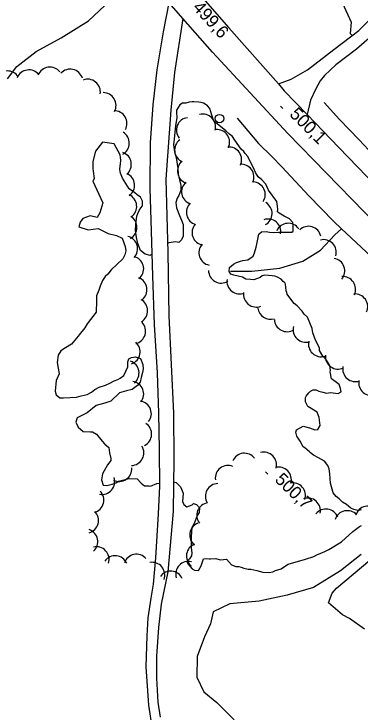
# Model space of a CAD drawing. Extents: x 642515 to 647219, y 6080136 to 6084356.
# Drawn here: x 643901.4 to 643983, y 6081021.4 to 6081186.1 of the extents above; entities that cross this region are included whole.
import ezdxf

# ---------------------------------------------------------------- set-up
doc = ezdxf.new("R2010")
doc.units = 0
for name, color, linetype in [('Level 1', 7, 'Continuous'), ('Level 19', 7, 'Continuous'), ('Level 2', 7, 'Continuous'), ('Level 21', 7, 'Continuous'), ('Level 3', 7, 'Continuous'), ('Level 36', 7, 'Continuous'), ('Level 4', 7, 'Continuous'), ('Level 44', 7, 'Continuous')]:
    doc.layers.add(name, color=color, linetype=linetype)

msp = doc.modelspace()

# ---------------------------------------------------------------- linework, layer by layer
at = {"layer": 'Level 1'}
for points in [[(643955.31, 6081123.99), (643953.24, 6081124.45), (643952.5, 6081124.72), (643952.18, 6081125.3), (643952.19, 6081126.26), (643953.14, 6081127.09), (643953.88, 6081127.42), (643954.78, 6081127.76), (643955.37, 6081127.92), (643956.56, 6081128.08), (643957.79, 6081128.96), (643958.14, 6081129.71), (643958.52, 6081131.1), (643958.73, 6081132.19), (643959.16, 6081134.14), (643959.81, 6081134.71), (643960.85, 6081134.78), (643961.62, 6081134.63), (643962.5, 6081134.53), (643963.86, 6081134.62), (643965.71, 6081134.58), (643966.91, 6081134.58), (643967.21, 6081134.84), (643967.23, 6081136.41), (643967.16, 6081136.92), (643966.34, 6081137.79), (643965.09, 6081138.43), (643963.96, 6081139.11), (643963.54, 6081139.41), (643963.63, 6081139.93), (643963.53, 6081140.77), (643963.38, 6081141.88), (643961.44, 6081144.56), (643960.78, 6081145.96), (643959.84, 6081146.94), (643958.99, 6081147.68), (643958.32, 6081148.72), (643957.98, 6081149.62), (643957.42, 6081150.7), (643956.58, 6081152.49), (643955.93, 6081153.21), (643955.62, 6081153.63), (643954.94, 6081154.22), (643953.52, 6081156.37), (643952.9, 6081157.21), (643952.26, 6081157.77), (643951.33, 6081158.51), (643948.53, 6081160.81), (643948.04, 6081162.22), (643947.62, 6081163.79), (643947.05, 6081164.44), (643946.75, 6081164.7), (643946.09, 6081165.06), (643945.56, 6081165.22), (643944.95, 6081165.3), (643943.82, 6081165.39), (643943.38, 6081165.4), (643942.67, 6081165.27), (643941.96, 6081165.06), (643941.12, 6081165.04), (643940.47, 6081164.64), (643939.75, 6081163.39), (643939.7, 6081162.83), (643939.78, 6081161.63), (643939.46, 6081159.8), (643939.2, 6081156.58), (643939.05, 6081155.21), (643939.28, 6081153.58), (643939.61, 6081152.24), (643940.02, 6081149.62), (643940.15, 6081148.31), (643940.73, 6081145.62), (643940.72, 6081144.5), (643940.28, 6081143.3), (643939.88, 6081142.68), (643939.59, 6081141.65), (643939.72, 6081140.34), (643940.43, 6081138.58), (643940.87, 6081137.45), (643941.26, 6081136.44), (643941.32, 6081133.67), (643940.9, 6081132.84), (643940.26, 6081132.2), (643939.45, 6081132.31), (643937.94, 6081132.13), (643937.62, 6081131.91)], [(643929.9, 6081143.89), (643929.31, 6081144.33), (643928.56, 6081144.85), (643927.02, 6081147.39), (643926.55, 6081148.56), (643926.37, 6081149.39), (643926.43, 6081150.24), (643926.52, 6081150.68), (643926.62, 6081151.65), (643926.42, 6081152.88), (643925.04, 6081155.43), (643922.29, 6081155.89), (643920.59, 6081153.77), (643919.96, 6081151.33), (643919.99, 6081149.65), (643920.04, 6081149.01), (643920.32, 6081147.26), (643920.03, 6081146.76), (643919.96, 6081146.68), (643922.38, 6081141.55), (643921.66, 6081139.18), (643921.01, 6081138.09), (643919.38, 6081138.46), (643917.66, 6081137.87), (643917, 6081136.94), (643916.67, 6081135.88), (643918.88, 6081135.14), (643921.26, 6081135.46), (643923.58, 6081134.34), (643925.54, 6081133.83), (643926.94, 6081133.2), (643927.64, 6081131.24), (643927.78, 6081130.21), (643927.53, 6081129.23), (643927.03, 6081128.31), (643924.32, 6081125.73), (643923.5, 6081124.71), (643922.89, 6081124.19), (643922.24, 6081123.18), (643921.72, 6081121.91), (643921.43, 6081120.96), (643920.83, 6081119.6), (643920.89, 6081117.6), (643920.76, 6081116.51), (643920.77, 6081115.75), (643918.67, 6081113.01), (643918.13, 6081112.05), (643916.76, 6081110.39), (643916.54, 6081110.06), (643914.94, 6081108.15)], [(643933.98, 6081129.44), (643933.49, 6081129.1), (643932.3, 6081129.46), (643931.21, 6081130.27), (643930.57, 6081131.95), (643930.32, 6081133.38), (643930.05, 6081135.05), (643930.12, 6081136.41), (643930.38, 6081138.43), (643930.59, 6081139.01), (643930.9, 6081139.71), (643931.34, 6081140.38), (643931.71, 6081140.81), (643931.67, 6081141.97), (643931.25, 6081142.86), (643930.45, 6081143.41), (643929.9, 6081143.89)], [(643970.17, 6081094.6), (643970.14, 6081095.6), (643970.28, 6081095.93), (643970.95, 6081096.7), (643971.29, 6081097.08), (643971.95, 6081097.4), (643972.63, 6081097.41), (643973.29, 6081097.05), (643974.23, 6081096.83), (643975.12, 6081096.65), (643976.04, 6081096.75), (643977.89, 6081096.56), (643978.55, 6081096.96), (643978.41, 6081097.75), (643978.07, 6081098.65), (643977.14, 6081099.39), (643976.26, 6081100.02), (643975.99, 6081101.68), (643976.01, 6081101.96), (643975.89, 6081103.12), (643975.13, 6081104.39), (643974.22, 6081105.33), (643973.49, 6081106.72), (643973.42, 6081107.24), (643973.27, 6081107.67), (643972.49, 6081109.1), (643971.85, 6081110.86), (643971.75, 6081111.86), (643970.6, 6081114.59), (643969.84, 6081115.26), (643969.39, 6081115.95), (643968.18, 6081117.23), (643967.51, 6081117.75), (643966.45, 6081119.12), (643965.84, 6081119.96), (643965.73, 6081120.35), (643965.58, 6081120.79), (643965.44, 6081122.34), (643965.26, 6081122.65), (643964.92, 6081122.95), (643964.44, 6081123.51), (643963.52, 6081124.01), (643962.95, 6081124.22), (643962.26, 6081124.29), (643961.45, 6081124.4), (643960.53, 6081124.46), (643959.94, 6081124.3), (643959.48, 6081123.94), (643958, 6081123.36), (643957.15, 6081123.43), (643956.06, 6081123.56), (643955.31, 6081123.99)], [(643914.94, 6081108.15), (643913.52, 6081107.29), (643912.44, 6081106.58), (643911.79, 6081105.57), (643911.58, 6081103.87), (643912.08, 6081101.18), (643911.35, 6081099.57), (643911.11, 6081097.07), (643911.33, 6081096.2), (643912.22, 6081095.5), (643913.06, 6081095.52), (643916.1, 6081095.64), (643917.2, 6081095.95), (643918.62, 6081096.29), (643919.66, 6081096.88), (643920.46, 6081097.45), (643921.47, 6081098), (643922.96, 6081098.5), (643923.97, 6081098.97), (643924.98, 6081099.52), (643925.87, 6081099.86), (643926.45, 6081100.18), (643927.26, 6081100.75), (643928.24, 6081102.82), (643928.28, 6081103.99), (643928.48, 6081104.72), (643929.1, 6081105), (643930.05, 6081105.23), (643931.24, 6081104.79), (643931.81, 6081103.38), (643931.88, 6081102.34), (643931.74, 6081101.49), (643931.38, 6081100.31), (643931.12, 6081099.25), (643930.5, 6081098.44), (643929.28, 6081097.48), (643927.9, 6081097.19), (643926.25, 6081096.68), (643924.21, 6081094.7), (643922.8, 6081094.28), (643920.76, 6081093.67), (643918.66, 6081091.96), (643916.3, 6081090.8), (643916, 6081089.78), (643916.53, 6081088.57), (643917.72, 6081087.53), (643919.4, 6081087.48), (643919.88, 6081087.52), (643920.88, 6081086.94), (643922.2, 6081085.27), (643922.72, 6081084.66), (643922.8, 6081084.58)], [(643983.29, 6081069.06), (643982.7, 6081068.9), (643982.17, 6081068.99), (643981.56, 6081069.15), (643980.81, 6081069.5), (643979.83, 6081070.36), (643978.84, 6081070.85), (643978.4, 6081071.38), (643978.06, 6081071.68), (643977.42, 6081072.24), (643976.65, 6081073.07), (643976.02, 6081075.35), (643975.87, 6081077.59), (643975.71, 6081078.78), (643975.42, 6081079.56), (643974.63, 6081080.55), (643973.21, 6081081.34), (643972.05, 6081081.98), (643971.33, 6081082.53), (643971.07, 6081082.76), (643970.01, 6081083.69), (643969.63, 6081083.94), (643968.86, 6081085.29), (643968.1, 6081086.49), (643967.88, 6081087.43), (643968.04, 6081087.96), (643969.59, 6081088.79), (643971.1, 6081088.45), (643972.37, 6081087.93), (643973.09, 6081088.06), (643973.59, 6081088.98), (643973.34, 6081090.84), (643972.9, 6081092.14), (643970.68, 6081093.47), (643970.17, 6081094.6)], [(643922.8, 6081084.58), (643923.74, 6081083.77), (643923.9, 6081082.57), (643924.23, 6081081.23), (643924.22, 6081080.71), (643923.74, 6081080.08), (643923.44, 6081079.74), (643922.27, 6081077.54), (643922.04, 6081076.16), (643922.4, 6081074.94), (643923.25, 6081074.8), (643924.55, 6081075.16), (643925.41, 6081075.46), (643926.03, 6081075.82), (643928.24, 6081076.37), (643928.71, 6081076.48), (643930.44, 6081076.4), (643931.39, 6081075.34), (643932.15, 6081074.75), (643933.27, 6081074.74), (643933.6, 6081074.69), (643935.12, 6081075.31), (643935.77, 6081075.35)], [(643939.03, 6081075.66), (643939.63, 6081075.57), (643940.63, 6081074.47), (643941.29, 6081072.99), (643941.14, 6081071.02), (643941.42, 6081070.32), (643942.18, 6081069.81), (643942.81, 6081070.01), (643943.39, 6081070.25), (643943.73, 6081070.55), (643944.47, 6081070.36), (643945.16, 6081069.53), (643945.04, 6081068.44), (643944.6, 6081067.76), (643943.89, 6081065.83), (643943.31, 6081064.91), (643943.2, 6081062.82), (643943.17, 6081061.58), (643943.18, 6081061.34), (643943.22, 6081060.1), (643943.34, 6081058.94), (643943.27, 6081058.26), (643942.79, 6081057.54), (643942.27, 6081056.95), (643942.25, 6081056.67), (643942.48, 6081056.24), (643943.39, 6081055.14), (643943.94, 6081054.82), (643944.94, 6081054.76), (643945.51, 6081055.84), (643946.08, 6081057.52), (643946.72, 6081057.57), (643947.41, 6081057.49), (643947.72, 6081057.51), (643948.96, 6081057.56), (643950.02, 6081057.31), (643950.82, 6081057.36), (643951.5, 6081057.44), (643952.71, 6081056.08), (643953.7, 6081055.67), (643954.46, 6081055.68), (643954.95, 6081055.55), (643955.57, 6081055.31), (643956.66, 6081055.1), (643957.26, 6081055.1), (643958.69, 6081054.76), (643960.08, 6081054.37), (643961.57, 6081054.27), (643962.48, 6081054.45), (643963.1, 6081054.73), (643964.43, 6081055.14), (643965.16, 6081055.71), (643966.04, 6081056.29), (643970.13, 6081057.45), (643972.13, 6081058.1), (643972.83, 6081058.47), (643973.8, 6081058.89), (643974.74, 6081059.28), (643975.63, 6081059.7), (643978.64, 6081061.5), (643981.34, 6081064)], [(643981.34, 6081064), (643982.91, 6081065.11), (643983.37, 6081065.38)]]:
    msp.add_lwpolyline(points, dxfattribs=at)
at = {"layer": 'Level 19'}
for points in [[(643963.75, 6081169.6), (643966.75, 6081170.73), (643970.61, 6081172.92), (643976.82, 6081177.71), (643982.74, 6081182.25), (643986.16, 6081185.65), (643987.86, 6081187.85), (643990.09, 6081192.31), (643991.79, 6081197.61), (643993.27, 6081201.97), (643994.28, 6081208.56), (643996.16, 6081217.09), (643998.59, 6081223.58), (643999.26, 6081226.84), (643999.42, 6081228.16)], [(644002.81, 6081223.82), (644000.82, 6081215.51), (643998.03, 6081203.09), (643995.63, 6081195.6), (643993.42, 6081190.74), (643990.69, 6081186.5), (643986.98, 6081181.99), (643982.16, 6081177.84), (643977.31, 6081174.1), (643974.63, 6081171.63), (643973.64, 6081170.32), (643972.53, 6081168.28), (643971.33, 6081165.8), (643970.57, 6081162.36)], [(643934.09, 6081017.32), (643933.16, 6081022.95), (643932.55, 6081032.05), (643932.83, 6081039.33), (643933.03, 6081043.59), (643933.76, 6081048.22), (643934.31, 6081051.5), (643934.81, 6081057.75), (643935.48, 6081068.14), (643935.77, 6081074.65), (643935.71, 6081083.33), (643935.58, 6081091.93), (643935.27, 6081101.44), (643934.51, 6081112.84), (643934.11, 6081124.31), (643933.85, 6081134.82), (643933.53, 6081145.01), (643933.58, 6081155.71), (643934.19, 6081164.64), (643935.16, 6081172.97), (643936.66, 6081181.89), (643937.99, 6081188.72)], [(643941.23, 6081185.04), (643939.26, 6081172.32), (643938.4, 6081163.45), (643937.17, 6081147.1), (643937.68, 6081129.83), (643937.95, 6081114.87), (643939, 6081091.88), (643939.09, 6081081), (643938.95, 6081068.65), (643937.65, 6081054.46), (643936.07, 6081046.82), (643935.44, 6081041.28), (643934.97, 6081034.55), (643934.99, 6081029.34), (643935.29, 6081023.66), (643935.88, 6081020.13)]]:
    msp.add_lwpolyline(points, dxfattribs=at)
at = {"layer": 'Level 2'}
for points in [[(643921.92, 6081218.18), (643922.24, 6081218.39), (643927.79, 6081213.38), (643934.5, 6081207.81), (643942.76, 6081199.53), (643947.45, 6081195.43), (643951.11, 6081194.63), (643956.53, 6081196.2), (643961.51, 6081196.05), (643966.9, 6081194.64), (643972.13, 6081194.26), (643975.16, 6081192.22), (643978.84, 6081188.69), (643980.92, 6081184.18), (643980.7, 6081181.51), (643981.15, 6081181.03)], [(643899.85, 6081170.84), (643902.06, 6081173.71), (643906.62, 6081177.23), (643912.49, 6081180.51), (643918.95, 6081184.47), (643924.14, 6081189.39)], [(643983.26, 6081058.55), (643978.38, 6081054.69), (643972.06, 6081050.74), (643965.84, 6081048.96), (643959.19, 6081047.55), (643952.32, 6081046.93), (643948.36, 6081044.98), (643947.74, 6081042.21), (643946.34, 6081039.07), (643944.56, 6081034.45), (643944.49, 6081029.55), (643946.16, 6081026.13), (643949.22, 6081023.6), (643953.34, 6081019.54)], [(643984.06, 6081040.92), (643980.52, 6081043.42), (643978.85, 6081044.27), (643975.61, 6081047.11), (643976.42, 6081049.42), (643977.46, 6081050.61), (643985.31, 6081057.17)]]:
    msp.add_lwpolyline(points, dxfattribs=at)
at = {"layer": 'Level 21'}
for points in [[(643940.43, 6081196.24), (643952.1, 6081182.86), (643963.75, 6081169.6), (643965.14, 6081168.01), (643970.57, 6081162.36), (643978.01, 6081154.59), (643991.25, 6081140.92), (644007.45, 6081125.12), (644020.93, 6081112.14), (644039.13, 6081095.27), (644048.72, 6081085.98), (644054.7, 6081079.93), (644059.4, 6081074.39), (644062.97, 6081069.1), (644073.62, 6081051.89), (644082.7, 6081035.6), (644091.36, 6081016.58)], [(644107.81, 6080892.05), (644105.06, 6080914.56), (644102.46, 6080933.11), (644099.42, 6080951.07), (644095.94, 6080970.61), (644095.57, 6080972.14), (644094.31, 6080977.31), (644091.19, 6080990.07), (644088.11, 6081000.67), (644082.11, 6081017.23), (644076.22, 6081030.21), (644067.81, 6081046.59), (644057, 6081062.97), (644047.97, 6081075.08), (644035.17, 6081088.96), (644020.49, 6081103.6), (644003.55, 6081120.27), (643984.06, 6081139.33), (643965.96, 6081157.92), (643948.19, 6081177.12), (643941.23, 6081185.04), (643937.99, 6081188.72)]]:
    msp.add_lwpolyline(points, dxfattribs=at)
at = {"layer": 'Level 3'}
for p, q in [((643964.22, 6081164.34), (643964.78, 6081163.77)), ((643960.7, 6081078.04), (643961.27, 6081077.48))]:
    msp.add_line(p, q, dxfattribs=at)
at = {"layer": 'Level 36'}
msp.add_circle((643949.87, 6081161.42), 1, dxfattribs=at)
at = {"layer": 'Level 4'}
for points in [[(643974.56, 6081165.25), (643978.15, 6081161.19), (643982.77, 6081156.41), (643986.17, 6081152.82), (643992.59, 6081146.31), (643999.04, 6081139.83), (644005.41, 6081133.87), (644014.06, 6081125.7), (644020.29, 6081120.18), (644025.8, 6081114.6), (644033.86, 6081107.47), (644039.8, 6081102.65), (644045.01, 6081098.02), (644049.89, 6081095.25), (644053.95, 6081094.11)], [(643954.01, 6081161.54), (643959.06, 6081155.55), (643962.31, 6081152.39), (643964.6, 6081150.02), (643970.99, 6081143.14), (643976.72, 6081137.23), (643978.67, 6081135.39), (643984.43, 6081129.96), (643991.03, 6081122.97), (643995.54, 6081117.98), (644000.22, 6081114.48), (644004.21, 6081111.21), (644010.73, 6081105.51), (644020.11, 6081096.62), (644025.15, 6081091.46), (644028.16, 6081085.51)], [(643952.43, 6081125.43), (643957.48, 6081125.44), (643964.13, 6081126.09), (643969.51, 6081127.77), (643973.67, 6081130.37), (643977.04, 6081133.97), (643978.67, 6081135.39)]]:
    msp.add_lwpolyline(points, dxfattribs=at)
at = {"layer": 'Level 44'}
for centre, start, end in [((643909.85, 6081170.59), 37.6912, 157.6692), ((643899.88, 6081169.67), 32.4396, 152.4176), ((643904.9, 6081169.92), 37.6912, 157.6692), ((643914.65, 6081170.1), 17.4069, 137.3849), ((643918.76, 6081167.73), 350.9346, 110.9126), ((643922.46, 6081164.55), 331.1755, 91.1535), ((643925.04, 6081160.27), 331.1755, 91.1535), ((643945.94, 6081159.49), 344.9382, 104.9161), ((643942.69, 6081158.67), 97.821, 217.7989), ((643949.25, 6081155.84), 334.4793, 94.4572), ((643925.59, 6081155.61), 299.2379, 59.2158), ((643942.27, 6081154), 126.8242, 246.8021), ((643952.08, 6081151.72), 334.4793, 94.4572), ((643926.07, 6081150.6), 310.0194, 69.9973), ((643942.95, 6081149.07), 131.3755, 251.3535), ((643955, 6081147.65), 335.7369, 95.7148), ((643926.84, 6081145.69), 305.5864, 65.5644), ((643943.93, 6081144.17), 131.3755, 251.3535), ((643957.66, 6081143.49), 326.3039, 86.2819), ((643927.33, 6081140.71), 305.5864, 65.5644), ((643945.06, 6081139.31), 133.9353, 253.9133), ((643959.27, 6081139.02), 298.7518, 58.7298), ((643927.4, 6081135.76), 298.7366, 58.7145), ((643961.33, 6081134.72), 350.1347, 110.1126), ((643946.39, 6081134.52), 138.8151, 258.7931), ((643966.1, 6081133.71), 35.2685, 155.2464), ((643970.85, 6081133), 13.6478, 133.6257), ((643927.56, 6081130.7), 316.8563, 76.8342), ((643974.41, 6081129.85), 343.8328, 103.8107), ((643948, 6081129.79), 138.8151, 258.7931), ((643928.98, 6081125.95), 309.0676, 69.0456), ((643976.41, 6081125.48), 320.0948, 80.0727), ((643950.27, 6081125.59), 181.0579, 301.0358), ((643978.97, 6081121.14), 334.7554, 94.7333), ((643929.76, 6081121.01), 309.0676, 69.0456), ((643954.61, 6081123.04), 171.5565, 291.5344), ((643958.53, 6081119.93), 171.5565, 291.5344), ((643981.83, 6081117.03), 335.473, 95.451), ((643929.92, 6081116.06), 301.095, 61.073), ((643961.9, 6081117.05), 187.2409, 286.8308), ((643965.8, 6081114.13), 182.3939, 302.3719), ((643929.42, 6081111.23), 283.4944, 43.4724), ((643970.21, 6081111.64), 166.712, 286.6899), ((643928.14, 6081106.37), 289.1404, 49.1183), ((643973.85, 6081108.21), 166.712, 286.6899), ((643927.88, 6081101.35), 310.0409, 70.0188), ((643977.85, 6081105.29), 174.5721, 294.5501), ((643981.92, 6081102.34), 169.1299, 289.1078), ((643928.98, 6081096.43), 321.2216, 81.1995), ((643985.7, 6081099.06), 169.1299, 289.1078), ((643930.79, 6081091.77), 321.2216, 81.1995), ((643930.86, 6081086.97), 296.4314, 56.4094), ((643929.02, 6081082.54), 271.7315, 31.7094), ((643960.3, 6081079.71), 344.6991, 104.677), ((643955.73, 6081079.44), 36.8304, 156.8083), ((643951.87, 6081076.56), 67.5471, 187.525), ((643926.16, 6081078.77), 244.4627, 4.4406), ((643963.82, 6081076.16), 344.6991, 104.677), ((643922.14, 6081075.71), 258.863, 18.841), ((643949.53, 6081072.29), 91.5343, 211.5123), ((643967.16, 6081072.46), 341.7398, 101.7177), ((643919.6, 6081071.39), 285.0861, 45.064), ((643970.68, 6081068.87), 348.8354, 108.8134), ((643947.49, 6081067.77), 98.0288, 218.0067), ((643984.87, 6081066.97), 42.9733, 162.9513), ((643918.32, 6081066.56), 285.0861, 45.064), ((643974.95, 6081066.26), 20.9771, 140.955), ((643979.99, 6081065.88), 42.5288, 162.5067), ((643945.85, 6081063.13), 111.1249, 231.1028), ((643918.16, 6081061.56), 311.8891, 71.867), ((643920.83, 6081057.35), 343.6659, 103.6438), ((643945.08, 6081058.2), 111.1249, 231.1028), ((643925.25, 6081055.24), 24.482, 144.4599), ((643930.27, 6081055.6), 41.2342, 161.2121), ((643933.96, 6081053.7), 339.7105, 99.6885), ((643942.55, 6081053.92), 76.7799, 196.7578), ((643938.34, 6081051.61), 24.1588, 144.1368)]:
    msp.add_arc(centre, 3, start, end, dxfattribs=at)

# ---------------------------------------------------------------- texts
at = {"layer": 'Level 3'}
for s, rotation, p in [('499,6', 312.4009, (643943.36, 6081187.51)), ('500,1', 314.7265, (643966.21, 6081162.26)), ('500,7', 315.59, (643962.73, 6081075.99))]:
    msp.add_text(s, height=3, rotation=rotation, dxfattribs=at).set_placement(p)

doc.saveas('drawing.dxf')
